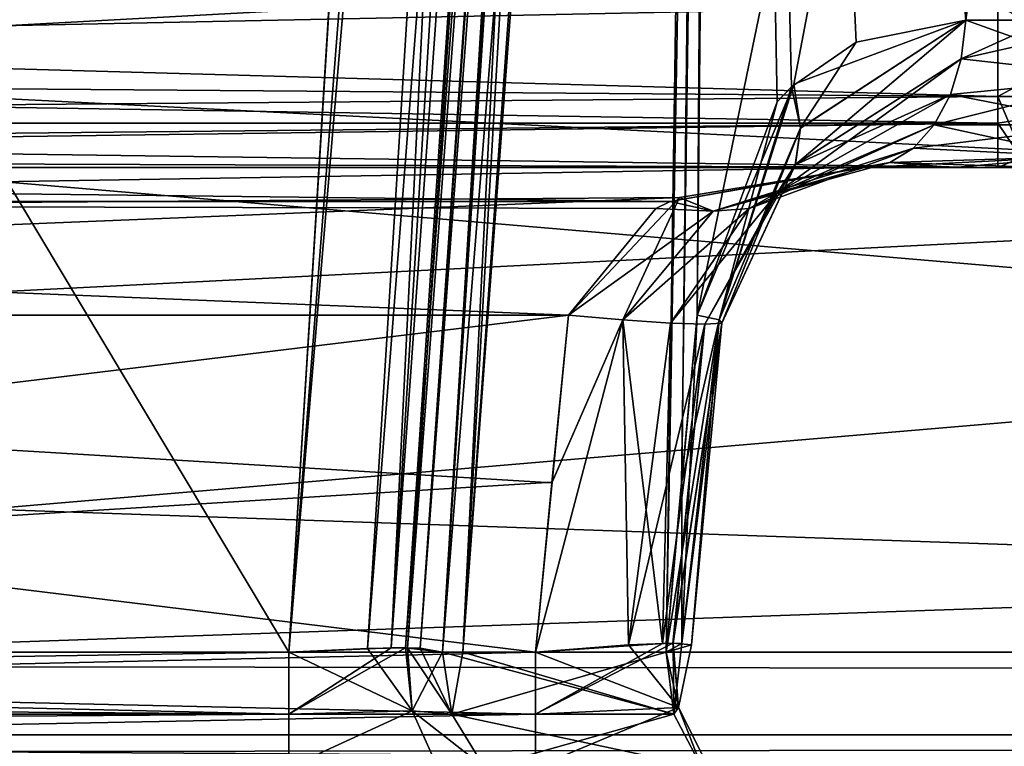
# Model space of a CAD drawing. Header units: inches. Extents: x -11.1 to 11.1, y -2.2 to 7.8.
# Tile 355 of 656: x -6.366 to -6.176, y -1.592 to -1.451. Entities that reach past the tile are written whole.
import ezdxf

# ---------------------------------------------------------------- set-up
doc = ezdxf.new("R2010")
doc.units = ezdxf.units.IN
doc.header["$LTSCALE"] = 93.866667
doc.header["$MEASUREMENT"] = 0
for name, color, linetype in [('10206', 7, 'CONTINUOUS'), ('10238', 7, 'CONTINUOUS'), ('10262', 7, 'CONTINUOUS'), ('10290', 7, 'CONTINUOUS'), ('2392', 7, 'CONTINUOUS'), ('2394', 7, 'CONTINUOUS'), ('2714', 7, 'CONTINUOUS'), ('2716', 7, 'CONTINUOUS'), ('2733', 7, 'CONTINUOUS'), ('2735', 7, 'CONTINUOUS'), ('2743', 7, 'CONTINUOUS'), ('2747', 7, 'CONTINUOUS'), ('2994', 7, 'CONTINUOUS'), ('3039', 7, 'CONTINUOUS'), ('3788', 7, 'CONTINUOUS'), ('3809', 7, 'CONTINUOUS'), ('3866', 7, 'CONTINUOUS'), ('3897', 7, 'CONTINUOUS'), ('3992', 7, 'CONTINUOUS'), ('4155', 7, 'CONTINUOUS'), ('5702', 7, 'CONTINUOUS'), ('6590', 7, 'CONTINUOUS'), ('6927', 7, 'CONTINUOUS'), ('8485', 7, 'CONTINUOUS'), ('8489', 7, 'CONTINUOUS'), ('8492', 7, 'CONTINUOUS'), ('8495', 7, 'CONTINUOUS'), ('8511', 7, 'CONTINUOUS'), ('8512', 7, 'CONTINUOUS'), ('8528', 7, 'CONTINUOUS'), ('8529', 7, 'CONTINUOUS'), ('9471', 7, 'CONTINUOUS'), ('9474', 7, 'CONTINUOUS'), ('9628', 7, 'CONTINUOUS'), ('9629', 7, 'CONTINUOUS'), ('9643', 7, 'CONTINUOUS'), ('9758', 7, 'CONTINUOUS'), ('9759', 7, 'CONTINUOUS'), ('9914', 7, 'CONTINUOUS')]:
    doc.layers.add(name, color=color, linetype=linetype)

msp = doc.modelspace()

# ---------------------------------------------------------------- linework, layer by layer
at = {"layer": '10206', "linetype": 'Continuous'}
for points in [[(-6.8031, -1.48, -4.11649), (-6.20346, -1.48, -4.11649), (-6.24091, -1.48654, -4.13519), (-6.8031, -1.48, -4.11649)], [(-6.80208, -1.48651, -4.13514), (-6.8031, -1.48, -4.11649), (-6.24091, -1.48654, -4.13519), (-6.80208, -1.48651, -4.13514)], [(-6.26056, -1.50843, -4.14645), (-6.79863, -1.50843, -4.14645), (-6.80208, -1.48651, -4.13514), (-6.26056, -1.50843, -4.14645)], [(-6.26056, -1.50843, -4.14645), (-6.80208, -1.48651, -4.13514), (-6.24366, -1.48789, -4.13677), (-6.26056, -1.50843, -4.14645)], [(-6.24366, -1.48789, -4.13677), (-6.80208, -1.48651, -4.13514), (-6.24091, -1.48654, -4.13519), (-6.24366, -1.48789, -4.13677)]]:
    msp.add_3dface(points, dxfattribs=at)
at = {"layer": '10238', "linetype": 'Continuous'}
for points in [[(-6.18475, -1.45902, -4.13814), (-6.18387, -1.45157, -4.13916), (-6.21677, -1.47942, -4.16103), (-6.18475, -1.45902, -4.13814)], [(-6.21677, -1.47942, -4.16103), (-6.18387, -1.45157, -4.13916), (-6.21577, -1.47234, -4.16741), (-6.21677, -1.47942, -4.16103)], [(-6.18387, -1.45157, -4.13916), (-6.20501, -1.45579, -4.15912), (-6.21577, -1.47234, -4.16741), (-6.18387, -1.45157, -4.13916)], [(-6.20501, -1.45579, -4.15912), (-6.21752, -1.4644, -4.17262), (-6.21577, -1.47234, -4.16741), (-6.20501, -1.45579, -4.15912)], [(-6.18683, -1.4659, -4.13574), (-6.18475, -1.45902, -4.13814), (-6.22019, -1.48478, -4.15386), (-6.18683, -1.4659, -4.13574)], [(-6.22019, -1.48478, -4.15386), (-6.18475, -1.45902, -4.13814), (-6.21677, -1.47942, -4.16103), (-6.22019, -1.48478, -4.15386)], [(-6.21752, -1.4644, -4.17262), (-6.22027, -1.46735, -4.17576), (-6.23148, -1.50936, -4.18333), (-6.21752, -1.4644, -4.17262)], [(-6.21752, -1.4644, -4.17262), (-6.23148, -1.50936, -4.18333), (-6.21577, -1.47234, -4.16741), (-6.21752, -1.4644, -4.17262)], [(-6.18996, -1.47176, -4.13212), (-6.18683, -1.4659, -4.13574), (-6.22019, -1.48478, -4.15386), (-6.18996, -1.47176, -4.13212)], [(-6.22027, -1.46735, -4.17576), (-6.23572, -1.50843, -4.19315), (-6.23148, -1.50936, -4.18333), (-6.22027, -1.46735, -4.17576)], [(-6.19395, -1.47624, -4.1275), (-6.18996, -1.47176, -4.13212), (-6.22566, -1.48789, -4.14664), (-6.19395, -1.47624, -4.1275)], [(-6.22566, -1.48789, -4.14664), (-6.18996, -1.47176, -4.13212), (-6.22019, -1.48478, -4.15386), (-6.22566, -1.48789, -4.14664)], [(-6.23148, -1.50936, -4.18333), (-6.23096, -1.50997, -4.17263), (-6.21577, -1.47234, -4.16741), (-6.23148, -1.50936, -4.18333)], [(-6.23096, -1.50997, -4.17263), (-6.21677, -1.47942, -4.16103), (-6.21577, -1.47234, -4.16741), (-6.23096, -1.50997, -4.17263)], [(-6.19855, -1.47904, -4.12217), (-6.19395, -1.47624, -4.1275), (-6.23263, -1.48841, -4.1401), (-6.19855, -1.47904, -4.12217)], [(-6.23263, -1.48841, -4.1401), (-6.19395, -1.47624, -4.1275), (-6.22566, -1.48789, -4.14664), (-6.23263, -1.48841, -4.1401)], [(-6.24091, -1.48654, -4.13519), (-6.20346, -1.48, -4.11649), (-6.19855, -1.47904, -4.12217), (-6.24091, -1.48654, -4.13519)], [(-6.24091, -1.48654, -4.13519), (-6.19855, -1.47904, -4.12217), (-6.23263, -1.48841, -4.1401), (-6.24091, -1.48654, -4.13519)], [(-6.23096, -1.50997, -4.17263), (-6.23424, -1.51019, -4.1624), (-6.21677, -1.47942, -4.16103), (-6.23096, -1.50997, -4.17263)], [(-6.23424, -1.51019, -4.1624), (-6.22019, -1.48478, -4.15386), (-6.21677, -1.47942, -4.16103), (-6.23424, -1.51019, -4.1624)], [(-6.23424, -1.51019, -4.1624), (-6.24088, -1.50997, -4.15398), (-6.22019, -1.48478, -4.15386), (-6.23424, -1.51019, -4.1624)], [(-6.24088, -1.50997, -4.15398), (-6.22566, -1.48789, -4.14664), (-6.22019, -1.48478, -4.15386), (-6.24088, -1.50997, -4.15398)], [(-6.24366, -1.48789, -4.13677), (-6.24091, -1.48654, -4.13519), (-6.23263, -1.48841, -4.1401), (-6.24366, -1.48789, -4.13677)], [(-6.26056, -1.50843, -4.14645), (-6.24366, -1.48789, -4.13677), (-6.23263, -1.48841, -4.1401), (-6.26056, -1.50843, -4.14645)], [(-6.25005, -1.50936, -4.14842), (-6.26056, -1.50843, -4.14645), (-6.23263, -1.48841, -4.1401), (-6.25005, -1.50936, -4.14842)], [(-6.24088, -1.50997, -4.15398), (-6.25005, -1.50936, -4.14842), (-6.22566, -1.48789, -4.14664), (-6.24088, -1.50997, -4.15398)], [(-6.25005, -1.50936, -4.14842), (-6.23263, -1.48841, -4.1401), (-6.22566, -1.48789, -4.14664), (-6.25005, -1.50936, -4.14842)]]:
    msp.add_3dface(points, dxfattribs=at)
at = {"layer": '10262', "linetype": 'Continuous'}
for points in [[(-6.21704, -1.46393, 4.17209), (-6.18387, -1.45157, 4.13916), (-6.21577, -1.47237, 4.16738), (-6.21704, -1.46393, 4.17209)], [(-6.18387, -1.45157, 4.13916), (-6.18475, -1.45902, 4.13814), (-6.21678, -1.47944, 4.161), (-6.18387, -1.45157, 4.13916)], [(-6.18387, -1.45157, 4.13916), (-6.21678, -1.47944, 4.161), (-6.21577, -1.47237, 4.16738), (-6.18387, -1.45157, 4.13916)], [(-6.18475, -1.45902, 4.13814), (-6.18683, -1.4659, 4.13574), (-6.21678, -1.47944, 4.161), (-6.18475, -1.45902, 4.13814)], [(-6.23572, -1.50843, 4.19315), (-6.21704, -1.46393, 4.17209), (-6.23148, -1.50936, 4.18333), (-6.23572, -1.50843, 4.19315)], [(-6.23148, -1.50936, 4.18333), (-6.21704, -1.46393, 4.17209), (-6.21577, -1.47237, 4.16738), (-6.23148, -1.50936, 4.18333)], [(-6.18683, -1.4659, 4.13574), (-6.18996, -1.47176, 4.13212), (-6.22019, -1.48479, 4.15384), (-6.18683, -1.4659, 4.13574)], [(-6.18683, -1.4659, 4.13574), (-6.22019, -1.48479, 4.15384), (-6.21678, -1.47944, 4.161), (-6.18683, -1.4659, 4.13574)], [(-6.18996, -1.47176, 4.13212), (-6.19395, -1.47624, 4.1275), (-6.22566, -1.48788, 4.14662), (-6.18996, -1.47176, 4.13212)], [(-6.18996, -1.47176, 4.13212), (-6.22566, -1.48788, 4.14662), (-6.22019, -1.48479, 4.15384), (-6.18996, -1.47176, 4.13212)], [(-6.23096, -1.50997, 4.17263), (-6.23148, -1.50936, 4.18333), (-6.21577, -1.47237, 4.16738), (-6.23096, -1.50997, 4.17263)], [(-6.21678, -1.47944, 4.161), (-6.23096, -1.50997, 4.17263), (-6.21577, -1.47237, 4.16738), (-6.21678, -1.47944, 4.161)], [(-6.19395, -1.47624, 4.1275), (-6.19855, -1.47904, 4.12217), (-6.23263, -1.48841, 4.14009), (-6.19395, -1.47624, 4.1275)], [(-6.19395, -1.47624, 4.1275), (-6.23263, -1.48841, 4.14009), (-6.22566, -1.48788, 4.14662), (-6.19395, -1.47624, 4.1275)], [(-6.23424, -1.51019, 4.1624), (-6.23096, -1.50997, 4.17263), (-6.21678, -1.47944, 4.161), (-6.23424, -1.51019, 4.1624)], [(-6.22019, -1.48479, 4.15384), (-6.23424, -1.51019, 4.1624), (-6.21678, -1.47944, 4.161), (-6.22019, -1.48479, 4.15384)], [(-6.19855, -1.47904, 4.12217), (-6.20346, -1.48, 4.11649), (-6.23263, -1.48841, 4.14009), (-6.19855, -1.47904, 4.12217)], [(-6.20346, -1.48, 4.11649), (-6.2391, -1.48575, 4.13416), (-6.23263, -1.48841, 4.14009), (-6.20346, -1.48, 4.11649)], [(-6.24088, -1.50997, 4.15398), (-6.23424, -1.51019, 4.1624), (-6.22019, -1.48479, 4.15384), (-6.24088, -1.50997, 4.15398)], [(-6.22566, -1.48788, 4.14662), (-6.24088, -1.50997, 4.15398), (-6.22019, -1.48479, 4.15384), (-6.22566, -1.48788, 4.14662)], [(-6.2391, -1.48575, 4.13416), (-6.26056, -1.50843, 4.14645), (-6.25005, -1.50936, 4.14842), (-6.2391, -1.48575, 4.13416)], [(-6.2391, -1.48575, 4.13416), (-6.25005, -1.50936, 4.14842), (-6.23263, -1.48841, 4.14009), (-6.2391, -1.48575, 4.13416)], [(-6.25005, -1.50936, 4.14842), (-6.24088, -1.50997, 4.15398), (-6.22566, -1.48788, 4.14662), (-6.25005, -1.50936, 4.14842)], [(-6.23263, -1.48841, 4.14009), (-6.25005, -1.50936, 4.14842), (-6.22566, -1.48788, 4.14662), (-6.23263, -1.48841, 4.14009)]]:
    msp.add_3dface(points, dxfattribs=at)
at = {"layer": '10290', "linetype": 'Continuous'}
for points in [[(-6.24039, -1.57173, 4.16534), (-6.24238, -1.57176, 4.16219), (-6.26689, -1.58538, 4.14804), (-6.24039, -1.57173, 4.16534)], [(-6.24039, -1.57173, 4.16534), (-6.26689, -1.58538, 4.14804), (-6.23929, -1.58413, 4.16476), (-6.24039, -1.57173, 4.16534)], [(-6.24238, -1.57176, 4.16219), (-6.26689, -1.57343, 4.14986), (-6.26689, -1.58538, 4.14804), (-6.24238, -1.57176, 4.16219)], [(-6.24171, -1.57343, 4.19606), (-6.23681, -1.57204, 4.17799), (-6.23929, -1.58413, 4.16476), (-6.24171, -1.57343, 4.19606)], [(-6.23681, -1.57204, 4.17799), (-6.24039, -1.57173, 4.16534), (-6.23929, -1.58413, 4.16476), (-6.23681, -1.57204, 4.17799)], [(-6.24019, -1.58538, 4.19704), (-6.24171, -1.57343, 4.19606), (-6.23929, -1.58413, 4.16476), (-6.24019, -1.58538, 4.19704)], [(-6.26689, -1.58538, 4.14804), (-6.26689, -1.59565, 4.14166), (-6.23929, -1.58413, 4.16476), (-6.26689, -1.58538, 4.14804)], [(-6.26689, -1.59565, 4.14166), (-6.23387, -1.59495, 4.1618), (-6.23929, -1.58413, 4.16476), (-6.26689, -1.59565, 4.14166)], [(-6.23482, -1.59565, 4.2005), (-6.24019, -1.58538, 4.19704), (-6.23929, -1.58413, 4.16476), (-6.23482, -1.59565, 4.2005)], [(-6.23387, -1.59495, 4.1618), (-6.23482, -1.59565, 4.2005), (-6.23929, -1.58413, 4.16476), (-6.23387, -1.59495, 4.1618)]]:
    msp.add_3dface(points, dxfattribs=at)
at = {"layer": '2392', "linetype": 'Continuous'}
for points in [[(-6.8031, -1.48, -3.86955), (-6.17772, -1.48, -3.86955), (-6.8031, -1.48, -4.11649), (-6.8031, -1.48, -3.86955)], [(-6.8031, -1.48, -4.11649), (-6.17772, -1.48, -3.86955), (-6.20346, -1.48, -4.11649), (-6.8031, -1.48, -4.11649)], [(-6.20346, -1.48, 4.11649), (-6.18616, -1.48, 4.10259), (-6.8031, -1.48, 3.86955), (-6.20346, -1.48, 4.11649)], [(-6.8031, -1.48, 3.86955), (-6.18616, -1.48, 4.10259), (-6.17772, -1.48, 3.86955), (-6.8031, -1.48, 3.86955)], [(-6.8031, -1.48, 4.11649), (-6.20346, -1.48, 4.11649), (-6.8031, -1.48, 3.86955), (-6.8031, -1.48, 4.11649)], [(-6.20346, -1.48, -4.11649), (-6.17772, -1.48, -3.86955), (-6.18616, -1.48, -4.10259), (-6.20346, -1.48, -4.11649)], [(-6.16791, -1.48, -3.88012), (-6.16791, -1.48, -4.08996), (-6.18616, -1.48, -4.10259), (-6.16791, -1.48, -3.88012)], [(-6.16907, -1.48, -3.87509), (-6.16791, -1.48, -3.88012), (-6.18616, -1.48, -4.10259), (-6.16907, -1.48, -3.87509)], [(-6.17155, -1.48, -3.87188), (-6.16907, -1.48, -3.87509), (-6.18616, -1.48, -4.10259), (-6.17155, -1.48, -3.87188)], [(-6.17772, -1.48, -3.86955), (-6.17155, -1.48, -3.87188), (-6.18616, -1.48, -4.10259), (-6.17772, -1.48, -3.86955)], [(-6.18616, -1.48, 4.10259), (-6.16791, -1.48, 4.08996), (-6.17772, -1.48, 3.86955), (-6.18616, -1.48, 4.10259)], [(-6.17772, -1.48, 3.86955), (-6.16791, -1.48, 4.08996), (-6.17194, -1.48, 3.87155), (-6.17772, -1.48, 3.86955)]]:
    msp.add_3dface(points, dxfattribs=at)
at = {"layer": '2394', "linetype": 'Continuous'}
for points in [[(-5.1679, -1.44332, 3.68619), (-5.14253, -1.52907, 3.72083), (-6.88447, -1.58937, 3.74519), (-5.1679, -1.44332, 3.68619)], [(-6.85724, -1.52846, 3.72058), (-5.1679, -1.44332, 3.68619), (-6.88447, -1.58937, 3.74519), (-6.85724, -1.52846, 3.72058)], [(-6.8321, -1.44332, 3.68619), (-5.1679, -1.44332, 3.68619), (-6.85724, -1.52846, 3.72058), (-6.8321, -1.44332, 3.68619)], [(-5.14253, -1.52907, 3.72083), (-5.11553, -1.58937, 3.74519), (-6.88447, -1.58937, 3.74519), (-5.14253, -1.52907, 3.72083)]]:
    msp.add_3dface(points, dxfattribs=at)
at = {"layer": '2714', "linetype": 'Continuous'}
for points in [[(-3.93735, -0.62121, -4.57785), (-3.89693, -0.63817, -4.57874), (-8.57837, -1.57343, -4.62775), (-3.93735, -0.62121, -4.57785)], [(-4.10307, -0.63817, -4.57874), (-3.93735, -0.62121, -4.57785), (-8.57837, -1.57343, -4.62775), (-4.10307, -0.63817, -4.57874)], [(-1.93717, -0.62139, -4.57786), (-1.89693, -0.63817, -4.57874), (-8.57837, -1.57343, -4.62775), (-1.93717, -0.62139, -4.57786)], [(-2.10307, -0.63817, -4.57874), (-1.93717, -0.62139, -4.57786), (-8.57837, -1.57343, -4.62775), (-2.10307, -0.63817, -4.57874)], [(-2.91767, -0.62139, -4.57786), (-2.87743, -0.63817, -4.57874), (-8.57837, -1.57343, -4.62775), (-2.91767, -0.62139, -4.57786)], [(-3.12257, -0.63817, -4.57874), (-2.91767, -0.62139, -4.57786), (-8.57837, -1.57343, -4.62775), (-3.12257, -0.63817, -4.57874)], [(-4.91767, -0.62139, -4.57786), (-4.87743, -0.63817, -4.57874), (-8.57837, -1.57343, -4.62775), (-4.91767, -0.62139, -4.57786)], [(-5.12257, -0.63817, -4.57874), (-4.91767, -0.62139, -4.57786), (-8.57837, -1.57343, -4.62775), (-5.12257, -0.63817, -4.57874)], [(-5.93717, -0.62139, -4.57786), (-5.89693, -0.63817, -4.57874), (-8.57837, -1.57343, -4.62775), (-5.93717, -0.62139, -4.57786)], [(-6.10307, -0.63817, -4.57874), (-5.93717, -0.62139, -4.57786), (-8.57837, -1.57343, -4.62775), (-6.10307, -0.63817, -4.57874)], [(5.12257, -0.63817, -4.57874), (5.89693, -0.63817, -4.57874), (-8.57837, -1.57343, -4.62775), (5.12257, -0.63817, -4.57874)], [(-8.57837, -1.57343, -4.62775), (5.89693, -0.63817, -4.57874), (6.10307, -0.63817, -4.57874), (-8.57837, -1.57343, -4.62775)], [(4.87743, -0.63817, -4.57874), (5.12257, -0.63817, -4.57874), (-8.57837, -1.57343, -4.62775), (4.87743, -0.63817, -4.57874)], [(4.10307, -0.63817, -4.57874), (4.87743, -0.63817, -4.57874), (-8.57837, -1.57343, -4.62775), (4.10307, -0.63817, -4.57874)], [(3.89693, -0.63817, -4.57874), (4.10307, -0.63817, -4.57874), (-8.57837, -1.57343, -4.62775), (3.89693, -0.63817, -4.57874)], [(3.12257, -0.63817, -4.57874), (3.89693, -0.63817, -4.57874), (-8.57837, -1.57343, -4.62775), (3.12257, -0.63817, -4.57874)], [(2.87743, -0.63817, -4.57874), (3.12257, -0.63817, -4.57874), (-8.57837, -1.57343, -4.62775), (2.87743, -0.63817, -4.57874)], [(2.10307, -0.63817, -4.57874), (2.87743, -0.63817, -4.57874), (-8.57837, -1.57343, -4.62775), (2.10307, -0.63817, -4.57874)], [(1.89693, -0.63817, -4.57874), (2.10307, -0.63817, -4.57874), (-8.57837, -1.57343, -4.62775), (1.89693, -0.63817, -4.57874)], [(-1.89693, -0.63817, -4.57874), (1.89693, -0.63817, -4.57874), (-8.57837, -1.57343, -4.62775), (-1.89693, -0.63817, -4.57874)], [(-2.87743, -0.63817, -4.57874), (-2.10307, -0.63817, -4.57874), (-8.57837, -1.57343, -4.62775), (-2.87743, -0.63817, -4.57874)], [(-3.89693, -0.63817, -4.57874), (-3.12257, -0.63817, -4.57874), (-8.57837, -1.57343, -4.62775), (-3.89693, -0.63817, -4.57874)], [(-4.87743, -0.63817, -4.57874), (-4.10307, -0.63817, -4.57874), (-8.57837, -1.57343, -4.62775), (-4.87743, -0.63817, -4.57874)], [(-5.89693, -0.63817, -4.57874), (-5.12257, -0.63817, -4.57874), (-8.57837, -1.57343, -4.62775), (-5.89693, -0.63817, -4.57874)], [(-6.87743, -0.63817, -4.57874), (-6.10307, -0.63817, -4.57874), (-8.57837, -1.57343, -4.62775), (-6.87743, -0.63817, -4.57874)], [(8.57837, -1.57343, -4.62775), (-8.57837, -1.57343, -4.62775), (8.52935, -0.63817, -4.57874), (8.57837, -1.57343, -4.62775)], [(8.52935, -0.63817, -4.57874), (-8.57837, -1.57343, -4.62775), (7.12257, -0.63817, -4.57874), (8.52935, -0.63817, -4.57874)], [(7.12257, -0.63817, -4.57874), (-8.57837, -1.57343, -4.62775), (6.87743, -0.63817, -4.57874), (7.12257, -0.63817, -4.57874)], [(6.87743, -0.63817, -4.57874), (-8.57837, -1.57343, -4.62775), (6.10307, -0.63817, -4.57874), (6.87743, -0.63817, -4.57874)]]:
    msp.add_3dface(points, dxfattribs=at)
at = {"layer": '2716', "linetype": 'Continuous'}
for points in [[(-8.57837, -1.57343, 4.62775), (8.57837, -1.57343, 4.62775), (-8.52935, -0.63817, 4.57874), (-8.57837, -1.57343, 4.62775)], [(-8.52935, -0.63817, 4.57874), (8.57837, -1.57343, 4.62775), (-7.12257, -0.63817, 4.57874), (-8.52935, -0.63817, 4.57874)], [(-7.12257, -0.63817, 4.57874), (8.57837, -1.57343, 4.62775), (-6.87743, -0.63817, 4.57874), (-7.12257, -0.63817, 4.57874)], [(-6.87743, -0.63817, 4.57874), (8.57837, -1.57343, 4.62775), (-6.10307, -0.63817, 4.57874), (-6.87743, -0.63817, 4.57874)]]:
    msp.add_3dface(points, dxfattribs=at)
at = {"layer": '2733', "linetype": 'Continuous'}
for points in [[(-6.8742, -0.63817, 4.47526), (-6.1063, -0.63817, 4.47526), (-6.82519, -1.57343, 4.42625), (-6.8742, -0.63817, 4.47526)], [(-6.1063, -0.63817, 4.47526), (-6.25443, -0.8479, 4.46427), (-6.82519, -1.57343, 4.42625), (-6.1063, -0.63817, 4.47526)], [(-6.25443, -0.8479, 4.46427), (-6.26971, -0.88343, 4.46241), (-6.82519, -1.57343, 4.42625), (-6.25443, -0.8479, 4.46427)], [(-6.26971, -0.88343, 4.46241), (-6.29447, -1.25168, 4.44311), (-6.82519, -1.57343, 4.42625), (-6.26971, -0.88343, 4.46241)], [(-6.29447, -1.25168, 4.44311), (-6.31451, -1.57343, 4.42625), (-6.82519, -1.57343, 4.42625), (-6.29447, -1.25168, 4.44311)]]:
    msp.add_3dface(points, dxfattribs=at)
at = {"layer": '2735', "linetype": 'Continuous'}
for points in [[(-6.8742, -0.63817, -4.47526), (-6.82519, -1.57343, -4.42625), (-6.31451, -1.57343, -4.42625), (-6.8742, -0.63817, -4.47526)], [(-6.29253, -1.22167, -4.44468), (-6.8742, -0.63817, -4.47526), (-6.31451, -1.57343, -4.42625), (-6.29253, -1.22167, -4.44468)]]:
    msp.add_3dface(points, dxfattribs=at)
at = {"layer": '2743', "linetype": 'Continuous'}
for points in [[(-6.241, -0.88343, -4.42389), (-6.26324, -1.22167, -4.40843), (-6.28093, -1.57343, -4.2902), (-6.241, -0.88343, -4.42389)], [(-6.23138, -0.88343, -4.25345), (-6.241, -0.88343, -4.42389), (-6.28093, -1.57343, -4.2902), (-6.23138, -0.88343, -4.25345)], [(-6.24171, -1.57343, -4.19606), (-6.23138, -0.88343, -4.25345), (-6.28093, -1.57343, -4.2902), (-6.24171, -1.57343, -4.19606)], [(-6.2387, -1.54065, -4.19459), (-6.23138, -0.88343, -4.25345), (-6.24171, -1.57343, -4.19606), (-6.2387, -1.54065, -4.19459)], [(-6.23572, -1.50843, -4.19315), (-6.23138, -0.88343, -4.25345), (-6.2387, -1.54065, -4.19459), (-6.23572, -1.50843, -4.19315)], [(-6.22027, -1.46735, -4.17576), (-6.23138, -0.88343, -4.25345), (-6.23572, -1.50843, -4.19315), (-6.22027, -1.46735, -4.17576)], [(-6.13797, -1.44455, -4.10732), (-6.23138, -0.88343, -4.25345), (-6.15174, -1.45157, -4.11518), (-6.13797, -1.44455, -4.10732)], [(-6.15174, -1.45157, -4.11518), (-6.23138, -0.88343, -4.25345), (-6.16824, -1.45157, -4.1266), (-6.15174, -1.45157, -4.11518)], [(-6.16824, -1.45157, -4.1266), (-6.23138, -0.88343, -4.25345), (-6.18387, -1.45157, -4.13916), (-6.16824, -1.45157, -4.1266)], [(-6.18387, -1.45157, -4.13916), (-6.23138, -0.88343, -4.25345), (-6.20501, -1.45579, -4.15912), (-6.18387, -1.45157, -4.13916)], [(-6.20501, -1.45579, -4.15912), (-6.23138, -0.88343, -4.25345), (-6.21752, -1.4644, -4.17262), (-6.20501, -1.45579, -4.15912)], [(-6.21752, -1.4644, -4.17262), (-6.23138, -0.88343, -4.25345), (-6.22027, -1.46735, -4.17576), (-6.21752, -1.4644, -4.17262)], [(-6.26324, -1.22167, -4.40843), (-6.28484, -1.57343, -4.39211), (-6.28093, -1.57343, -4.2902), (-6.26324, -1.22167, -4.40843)]]:
    msp.add_3dface(points, dxfattribs=at)
at = {"layer": '2747', "linetype": 'Continuous'}
for points in [[(-6.26513, -1.25168, 4.40705), (-6.22949, -0.88343, 4.24913), (-6.28484, -1.57343, 4.39211), (-6.26513, -1.25168, 4.40705)], [(-6.28484, -1.57343, 4.39211), (-6.22949, -0.88343, 4.24913), (-6.28093, -1.57343, 4.2902), (-6.28484, -1.57343, 4.39211)], [(-6.22949, -0.88343, 4.24913), (-6.24171, -1.57343, 4.19606), (-6.28093, -1.57343, 4.2902), (-6.22949, -0.88343, 4.24913)], [(-6.23871, -1.54076, 4.19459), (-6.24171, -1.57343, 4.19606), (-6.22949, -0.88343, 4.24913), (-6.23871, -1.54076, 4.19459)], [(-6.23572, -1.50843, 4.19315), (-6.23871, -1.54076, 4.19459), (-6.22949, -0.88343, 4.24913), (-6.23572, -1.50843, 4.19315)], [(-6.21704, -1.46393, 4.17209), (-6.23572, -1.50843, 4.19315), (-6.10647, -0.88343, 4.12416), (-6.21704, -1.46393, 4.17209)], [(-6.10647, -0.88343, 4.12416), (-6.23572, -1.50843, 4.19315), (-6.22949, -0.88343, 4.24913), (-6.10647, -0.88343, 4.12416)], [(-6.18387, -1.45157, 4.13916), (-6.21704, -1.46393, 4.17209), (-6.10647, -0.88343, 4.12416), (-6.18387, -1.45157, 4.13916)], [(-6.16824, -1.45157, 4.1266), (-6.18387, -1.45157, 4.13916), (-6.10647, -0.88343, 4.12416), (-6.16824, -1.45157, 4.1266)]]:
    msp.add_3dface(points, dxfattribs=at)
at = {"layer": '2994', "linetype": 'Continuous'}
for points in [[(-6.8321, -1.44332, -3.68619), (-6.85747, -1.52907, -3.72083), (-5.11553, -1.58937, -3.74519), (-6.8321, -1.44332, -3.68619)], [(-5.1679, -1.44332, -3.68619), (-6.8321, -1.44332, -3.68619), (-5.14276, -1.52846, -3.72058), (-5.1679, -1.44332, -3.68619)], [(-5.14276, -1.52846, -3.72058), (-6.8321, -1.44332, -3.68619), (-5.11553, -1.58937, -3.74519), (-5.14276, -1.52846, -3.72058)], [(-6.85747, -1.52907, -3.72083), (-6.88447, -1.58937, -3.74519), (-5.11553, -1.58937, -3.74519), (-6.85747, -1.52907, -3.72083)]]:
    msp.add_3dface(points, dxfattribs=at)
at = {"layer": '3039', "linetype": 'Continuous'}
for points in [[(-6.79863, -1.50843, 4.14645), (-6.79523, -1.57343, 4.14986), (-6.26689, -1.57343, 4.14986), (-6.79863, -1.50843, 4.14645)], [(-6.26056, -1.50843, 4.14645), (-6.79863, -1.50843, 4.14645), (-6.26373, -1.54076, 4.14814), (-6.26056, -1.50843, 4.14645)], [(-6.26373, -1.54076, 4.14814), (-6.79863, -1.50843, 4.14645), (-6.26689, -1.57343, 4.14986), (-6.26373, -1.54076, 4.14814)]]:
    msp.add_3dface(points, dxfattribs=at)
at = {"layer": '3788', "linetype": 'Continuous'}
for points in [[(-6.17772, -1.44873, 3.82319), (-6.80278, -1.44873, 3.82319), (-6.80282, -1.46146, 3.83069), (-6.17772, -1.44873, 3.82319)], [(-6.17772, -1.44873, 3.82319), (-6.80282, -1.46146, 3.83069), (-6.17772, -1.46627, 3.83513), (-6.17772, -1.44873, 3.82319)], [(-6.80282, -1.46146, 3.83069), (-6.80294, -1.47145, 3.84159), (-6.17772, -1.46627, 3.83513), (-6.80282, -1.46146, 3.83069)], [(-6.17772, -1.46627, 3.83513), (-6.80294, -1.47145, 3.84159), (-6.17772, -1.47145, 3.84159), (-6.17772, -1.46627, 3.83513)], [(-6.8031, -1.48, 3.86955), (-6.17772, -1.48, 3.86955), (-6.17772, -1.47145, 3.84159), (-6.8031, -1.48, 3.86955)], [(-6.80306, -1.47782, 3.85493), (-6.8031, -1.48, 3.86955), (-6.17772, -1.47145, 3.84159), (-6.80306, -1.47782, 3.85493)], [(-6.80294, -1.47145, 3.84159), (-6.80306, -1.47782, 3.85493), (-6.17772, -1.47145, 3.84159), (-6.80294, -1.47145, 3.84159)]]:
    msp.add_3dface(points, dxfattribs=at)
at = {"layer": '3809', "linetype": 'Continuous'}
for points in [[(-6.20346, -1.48, 4.11649), (-6.8031, -1.48, 4.11649), (-6.80155, -1.48989, 4.13875), (-6.20346, -1.48, 4.11649)], [(-6.2391, -1.48575, 4.13416), (-6.20346, -1.48, 4.11649), (-6.80155, -1.48989, 4.13875), (-6.2391, -1.48575, 4.13416)], [(-6.79863, -1.50843, 4.14645), (-6.2391, -1.48575, 4.13416), (-6.80155, -1.48989, 4.13875), (-6.79863, -1.50843, 4.14645)], [(-6.79863, -1.50843, 4.14645), (-6.26056, -1.50843, 4.14645), (-6.2391, -1.48575, 4.13416), (-6.79863, -1.50843, 4.14645)]]:
    msp.add_3dface(points, dxfattribs=at)
at = {"layer": '3866', "linetype": 'Continuous'}
for points in [[(-6.31451, -1.57343, 4.42625), (-6.29447, -1.25168, 4.44311), (-6.25631, -0.8842, 4.45919), (-6.31451, -1.57343, 4.42625)], [(-6.31451, -1.57343, 4.42625), (-6.25631, -0.8842, 4.45919), (-6.29931, -1.57274, 4.42217), (-6.31451, -1.57343, 4.42625)], [(-6.25631, -0.8842, 4.45919), (-6.24574, -0.88448, 4.45031), (-6.29931, -1.57274, 4.42217), (-6.25631, -0.8842, 4.45919)], [(-6.29931, -1.57274, 4.42217), (-6.24574, -0.88448, 4.45031), (-6.2916, -1.57261, 4.41571), (-6.29931, -1.57274, 4.42217)], [(-6.24574, -0.88448, 4.45031), (-6.24025, -0.8842, 4.43765), (-6.2916, -1.57261, 4.41571), (-6.24574, -0.88448, 4.45031)], [(-6.2916, -1.57261, 4.41571), (-6.24025, -0.8842, 4.43765), (-6.28916, -1.57264, 4.4124), (-6.2916, -1.57261, 4.41571)], [(-6.241, -0.88343, 4.42389), (-6.26513, -1.25168, 4.40705), (-6.28916, -1.57264, 4.4124), (-6.241, -0.88343, 4.42389)], [(-6.24025, -0.8842, 4.43765), (-6.241, -0.88343, 4.42389), (-6.28916, -1.57264, 4.4124), (-6.24025, -0.8842, 4.43765)], [(-6.26513, -1.25168, 4.40705), (-6.28484, -1.57343, 4.39211), (-6.28916, -1.57264, 4.4124), (-6.26513, -1.25168, 4.40705)]]:
    msp.add_3dface(points, dxfattribs=at)
at = {"layer": '3897', "linetype": 'Continuous'}
for points in [[(-6.29253, -1.22167, -4.44468), (-6.31451, -1.57343, -4.42625), (-6.26059, -0.88399, -4.46095), (-6.29253, -1.22167, -4.44468)], [(-6.26059, -0.88399, -4.46095), (-6.31451, -1.57343, -4.42625), (-6.29476, -1.57263, -4.41892), (-6.26059, -0.88399, -4.46095)], [(-6.25234, -0.88436, -4.45679), (-6.26059, -0.88399, -4.46095), (-6.29476, -1.57263, -4.41892), (-6.25234, -0.88436, -4.45679)], [(-6.24574, -0.88448, -4.45031), (-6.25234, -0.88436, -4.45679), (-6.29476, -1.57263, -4.41892), (-6.24574, -0.88448, -4.45031)], [(-6.29201, -1.57261, -4.41619), (-6.24574, -0.88448, -4.45031), (-6.29476, -1.57263, -4.41892), (-6.29201, -1.57261, -4.41619)], [(-6.28484, -1.57343, -4.39211), (-6.24142, -0.88436, -4.44213), (-6.29201, -1.57261, -4.41619), (-6.28484, -1.57343, -4.39211)], [(-6.24142, -0.88436, -4.44213), (-6.24574, -0.88448, -4.45031), (-6.29201, -1.57261, -4.41619), (-6.24142, -0.88436, -4.44213)], [(-6.28484, -1.57343, -4.39211), (-6.26324, -1.22167, -4.40843), (-6.23979, -0.88399, -4.43304), (-6.28484, -1.57343, -4.39211)], [(-6.28484, -1.57343, -4.39211), (-6.23979, -0.88399, -4.43304), (-6.24142, -0.88436, -4.44213), (-6.28484, -1.57343, -4.39211)]]:
    msp.add_3dface(points, dxfattribs=at)
at = {"layer": '3992', "linetype": 'Continuous'}
for points in [[(-8.57837, -1.57343, -4.62775), (8.57837, -1.57343, -4.62775), (8.57837, -1.59565, -4.61956), (-8.57837, -1.57343, -4.62775)], [(-8.57837, -1.59565, -4.61955), (-8.57837, -1.57343, -4.62775), (8.57837, -1.59565, -4.61956), (-8.57837, -1.59565, -4.61955)]]:
    msp.add_3dface(points, dxfattribs=at)
at = {"layer": '4155', "linetype": 'Continuous'}
for points in [[(8.57837, -1.57343, 4.62775), (-8.57837, -1.57343, 4.62775), (-8.57837, -1.59541, 4.61978), (8.57837, -1.57343, 4.62775)], [(8.57837, -1.57343, 4.62775), (-8.57837, -1.59541, 4.61978), (8.57837, -1.59541, 4.61978), (8.57837, -1.57343, 4.62775)]]:
    msp.add_3dface(points, dxfattribs=at)
at = {"layer": '5702', "linetype": 'Continuous'}
for points in [[(-6.88447, -1.58937, 3.74519), (-5.11553, -1.58937, 3.74519), (-5.11553, -1.60075, 3.75443), (-6.88447, -1.58937, 3.74519)], [(-6.88447, -1.60075, 3.75443), (-6.88447, -1.58937, 3.74519), (-5.11553, -1.60075, 3.75443), (-6.88447, -1.60075, 3.75443)]]:
    msp.add_3dface(points, dxfattribs=at)
at = {"layer": '6590', "linetype": 'Continuous'}
for points in [[(-5.11553, -1.58937, -3.74519), (-6.88447, -1.58937, -3.74519), (-6.88447, -1.60075, -3.75443), (-5.11553, -1.58937, -3.74519)], [(-5.11553, -1.60075, -3.75443), (-5.11553, -1.58937, -3.74519), (-6.88447, -1.60075, -3.75443), (-5.11553, -1.60075, -3.75443)]]:
    msp.add_3dface(points, dxfattribs=at)
at = {"layer": '6927', "linetype": 'Continuous'}
for points in [[(-6.79863, -1.50843, -4.14645), (-6.26056, -1.50843, -4.14645), (-6.79523, -1.57343, -4.14986), (-6.79863, -1.50843, -4.14645)], [(-6.26056, -1.50843, -4.14645), (-6.26371, -1.54065, -4.14814), (-6.79523, -1.57343, -4.14986), (-6.26056, -1.50843, -4.14645)], [(-6.26371, -1.54065, -4.14814), (-6.26689, -1.57343, -4.14986), (-6.79523, -1.57343, -4.14986), (-6.26371, -1.54065, -4.14814)]]:
    msp.add_3dface(points, dxfattribs=at)
at = {"layer": '8485', "linetype": 'Continuous'}
for points in [[(-6.82519, -1.57343, 4.42625), (-6.31451, -1.57343, 4.42625), (-6.31451, -1.58538, 4.42806), (-6.82519, -1.57343, 4.42625)], [(-6.82519, -1.58149, 4.42692), (-6.82519, -1.57343, 4.42625), (-6.31451, -1.58538, 4.42806), (-6.82519, -1.58149, 4.42692)], [(-6.82519, -1.58908, 4.42972), (-6.82519, -1.58149, 4.42692), (-6.31451, -1.58538, 4.42806), (-6.82519, -1.58908, 4.42972)], [(-6.31451, -1.59565, 4.43444), (-6.82519, -1.58908, 4.42972), (-6.31451, -1.58538, 4.42806), (-6.31451, -1.59565, 4.43444)], [(-6.82519, -1.59565, 4.43444), (-6.82519, -1.58908, 4.42972), (-6.31451, -1.59565, 4.43444), (-6.82519, -1.59565, 4.43444)]]:
    msp.add_3dface(points, dxfattribs=at)
at = {"layer": '8489', "linetype": 'Continuous'}
for points in [[(-6.26689, -1.57343, 4.14986), (-6.79523, -1.57343, 4.14986), (-6.79523, -1.58538, 4.14804), (-6.26689, -1.57343, 4.14986)], [(-6.26689, -1.58538, 4.14804), (-6.26689, -1.57343, 4.14986), (-6.79523, -1.58538, 4.14804), (-6.26689, -1.58538, 4.14804)], [(-6.26689, -1.59565, 4.14166), (-6.26689, -1.58538, 4.14804), (-6.79523, -1.59565, 4.14166), (-6.26689, -1.59565, 4.14166)], [(-6.79523, -1.59565, 4.14166), (-6.26689, -1.58538, 4.14804), (-6.79523, -1.58538, 4.14804), (-6.79523, -1.59565, 4.14166)]]:
    msp.add_3dface(points, dxfattribs=at)
at = {"layer": '8492', "linetype": 'Continuous'}
for points in [[(-6.31451, -1.57343, -4.42625), (-6.82519, -1.57343, -4.42625), (-6.82519, -1.58149, -4.42692), (-6.31451, -1.57343, -4.42625)], [(-6.31451, -1.58538, -4.42806), (-6.31451, -1.57343, -4.42625), (-6.82519, -1.58149, -4.42692), (-6.31451, -1.58538, -4.42806)], [(-6.82519, -1.58908, -4.42972), (-6.31451, -1.58538, -4.42806), (-6.82519, -1.58149, -4.42692), (-6.82519, -1.58908, -4.42972)], [(-6.31451, -1.59565, -4.43444), (-6.31451, -1.58538, -4.42806), (-6.82519, -1.58908, -4.42972), (-6.31451, -1.59565, -4.43444)], [(-6.82519, -1.59565, -4.43444), (-6.31451, -1.59565, -4.43444), (-6.82519, -1.58908, -4.42972), (-6.82519, -1.59565, -4.43444)]]:
    msp.add_3dface(points, dxfattribs=at)
at = {"layer": '8495', "linetype": 'Continuous'}
for points in [[(-6.79523, -1.57343, -4.14986), (-6.26689, -1.57343, -4.14986), (-6.26689, -1.58538, -4.14804), (-6.79523, -1.57343, -4.14986)], [(-6.79523, -1.58538, -4.14804), (-6.79523, -1.57343, -4.14986), (-6.26689, -1.58538, -4.14804), (-6.79523, -1.58538, -4.14804)], [(-6.79523, -1.59565, -4.14166), (-6.79523, -1.58538, -4.14804), (-6.26689, -1.58538, -4.14804), (-6.79523, -1.59565, -4.14166)], [(-6.26689, -1.59565, -4.14166), (-6.79523, -1.59565, -4.14166), (-6.26689, -1.58538, -4.14804), (-6.26689, -1.59565, -4.14166)]]:
    msp.add_3dface(points, dxfattribs=at)
at = {"layer": '8511', "linetype": 'Continuous'}
for points in [[(-6.28093, -1.57343, -4.2902), (-6.28484, -1.57343, -4.39211), (-6.28305, -1.58538, -4.39186), (-6.28093, -1.57343, -4.2902)], [(-6.24171, -1.57343, -4.19606), (-6.28093, -1.57343, -4.2902), (-6.28305, -1.58538, -4.39186), (-6.24171, -1.57343, -4.19606)], [(-6.24019, -1.58538, -4.19704), (-6.24171, -1.57343, -4.19606), (-6.28305, -1.58538, -4.39186), (-6.24019, -1.58538, -4.19704)], [(-6.23482, -1.59565, -4.2005), (-6.24019, -1.58538, -4.19704), (-6.28305, -1.58538, -4.39186), (-6.23482, -1.59565, -4.2005)], [(-6.27672, -1.59565, -4.39097), (-6.23482, -1.59565, -4.2005), (-6.28305, -1.58538, -4.39186), (-6.27672, -1.59565, -4.39097)]]:
    msp.add_3dface(points, dxfattribs=at)
at = {"layer": '8512', "linetype": 'Continuous'}
for points in [[(-6.29201, -1.57261, -4.41619), (-6.29476, -1.57263, -4.41892), (-6.31451, -1.58538, -4.42806), (-6.29201, -1.57261, -4.41619)], [(-6.29201, -1.57261, -4.41619), (-6.31451, -1.58538, -4.42806), (-6.29068, -1.58477, -4.41701), (-6.29201, -1.57261, -4.41619)], [(-6.29476, -1.57263, -4.41892), (-6.31451, -1.57343, -4.42625), (-6.31451, -1.58538, -4.42806), (-6.29476, -1.57263, -4.41892)], [(-6.28484, -1.57343, -4.39211), (-6.29201, -1.57261, -4.41619), (-6.29068, -1.58477, -4.41701), (-6.28484, -1.57343, -4.39211)], [(-6.28305, -1.58538, -4.39186), (-6.28484, -1.57343, -4.39211), (-6.29068, -1.58477, -4.41701), (-6.28305, -1.58538, -4.39186)], [(-6.31451, -1.58538, -4.42806), (-6.31451, -1.59565, -4.43444), (-6.29068, -1.58477, -4.41701), (-6.31451, -1.58538, -4.42806)], [(-6.29068, -1.58477, -4.41701), (-6.31451, -1.59565, -4.43444), (-6.28594, -1.5953, -4.42113), (-6.29068, -1.58477, -4.41701)], [(-6.27672, -1.59565, -4.39097), (-6.28305, -1.58538, -4.39186), (-6.29068, -1.58477, -4.41701), (-6.27672, -1.59565, -4.39097)], [(-6.27672, -1.59565, -4.39097), (-6.29068, -1.58477, -4.41701), (-6.28594, -1.5953, -4.42113), (-6.27672, -1.59565, -4.39097)]]:
    msp.add_3dface(points, dxfattribs=at)
at = {"layer": '8528', "linetype": 'Continuous'}
for points in [[(-6.31451, -1.57343, 4.42625), (-6.29931, -1.57274, 4.42217), (-6.29067, -1.58477, 4.41699), (-6.31451, -1.57343, 4.42625)], [(-6.29931, -1.57274, 4.42217), (-6.2916, -1.57261, 4.41571), (-6.29067, -1.58477, 4.41699), (-6.29931, -1.57274, 4.42217)], [(-6.2916, -1.57261, 4.41571), (-6.28916, -1.57264, 4.4124), (-6.28305, -1.58538, 4.39186), (-6.2916, -1.57261, 4.41571)], [(-6.29067, -1.58477, 4.41699), (-6.2916, -1.57261, 4.41571), (-6.28305, -1.58538, 4.39186), (-6.29067, -1.58477, 4.41699)], [(-6.28916, -1.57264, 4.4124), (-6.28484, -1.57343, 4.39211), (-6.28305, -1.58538, 4.39186), (-6.28916, -1.57264, 4.4124)], [(-6.31451, -1.58538, 4.42806), (-6.31451, -1.57343, 4.42625), (-6.29067, -1.58477, 4.41699), (-6.31451, -1.58538, 4.42806)], [(-6.31451, -1.59565, 4.43444), (-6.31451, -1.58538, 4.42806), (-6.29067, -1.58477, 4.41699), (-6.31451, -1.59565, 4.43444)], [(-6.31451, -1.59565, 4.43444), (-6.29067, -1.58477, 4.41699), (-6.28593, -1.5953, 4.4211), (-6.31451, -1.59565, 4.43444)], [(-6.27672, -1.59565, 4.39097), (-6.29067, -1.58477, 4.41699), (-6.28305, -1.58538, 4.39186), (-6.27672, -1.59565, 4.39097)], [(-6.28593, -1.5953, 4.4211), (-6.29067, -1.58477, 4.41699), (-6.27672, -1.59565, 4.39097), (-6.28593, -1.5953, 4.4211)]]:
    msp.add_3dface(points, dxfattribs=at)
at = {"layer": '8529', "linetype": 'Continuous'}
for points in [[(-6.28484, -1.57343, 4.39211), (-6.28093, -1.57343, 4.2902), (-6.24019, -1.58538, 4.19704), (-6.28484, -1.57343, 4.39211)], [(-6.28305, -1.58538, 4.39186), (-6.28484, -1.57343, 4.39211), (-6.24019, -1.58538, 4.19704), (-6.28305, -1.58538, 4.39186)], [(-6.28093, -1.57343, 4.2902), (-6.24171, -1.57343, 4.19606), (-6.24019, -1.58538, 4.19704), (-6.28093, -1.57343, 4.2902)], [(-6.27672, -1.59565, 4.39097), (-6.28305, -1.58538, 4.39186), (-6.24019, -1.58538, 4.19704), (-6.27672, -1.59565, 4.39097)], [(-6.23482, -1.59565, 4.2005), (-6.27672, -1.59565, 4.39097), (-6.24019, -1.58538, 4.19704), (-6.23482, -1.59565, 4.2005)]]:
    msp.add_3dface(points, dxfattribs=at)
at = {"layer": '9471', "linetype": 'Continuous'}
for points in [[(-6.17772, -1.44873, -3.82319), (-6.14056, -1.44608, -3.83609), (-6.17772, -1.46627, -3.83513), (-6.17772, -1.44873, -3.82319)], [(-6.14056, -1.44608, -3.83609), (-6.14551, -1.46627, -3.84926), (-6.17772, -1.46627, -3.83513), (-6.14056, -1.44608, -3.83609)], [(-6.17155, -1.48, -3.87188), (-6.17772, -1.48, -3.86955), (-6.14551, -1.46627, -3.84926), (-6.17155, -1.48, -3.87188)], [(-6.14551, -1.46627, -3.84926), (-6.17772, -1.48, -3.86955), (-6.17772, -1.47145, -3.84159), (-6.14551, -1.46627, -3.84926)], [(-6.17772, -1.46627, -3.83513), (-6.14551, -1.46627, -3.84926), (-6.17772, -1.47145, -3.84159), (-6.17772, -1.46627, -3.83513)]]:
    msp.add_3dface(points, dxfattribs=at)
at = {"layer": '9474', "linetype": 'Continuous'}
for points in [[(-6.14294, -1.44655, 3.83435), (-6.17772, -1.44873, 3.82319), (-6.14551, -1.46627, 3.84925), (-6.14294, -1.44655, 3.83435)], [(-6.17772, -1.44873, 3.82319), (-6.17772, -1.46627, 3.83513), (-6.14551, -1.46627, 3.84925), (-6.17772, -1.44873, 3.82319)], [(-6.17194, -1.48, 3.87155), (-6.17772, -1.46627, 3.83513), (-6.17772, -1.47145, 3.84159), (-6.17194, -1.48, 3.87155)], [(-6.17772, -1.46627, 3.83513), (-6.17194, -1.48, 3.87155), (-6.14551, -1.46627, 3.84925), (-6.17772, -1.46627, 3.83513)], [(-6.17772, -1.48, 3.86955), (-6.17194, -1.48, 3.87155), (-6.17772, -1.47145, 3.84159), (-6.17772, -1.48, 3.86955)]]:
    msp.add_3dface(points, dxfattribs=at)
at = {"layer": '9628', "linetype": 'Continuous'}
for points in [[(-6.15174, -1.45157, -4.11518), (-6.16824, -1.45157, -4.1266), (-6.18475, -1.45902, -4.13814), (-6.15174, -1.45157, -4.11518)], [(-6.15321, -1.46256, -4.11289), (-6.15174, -1.45157, -4.11518), (-6.18475, -1.45902, -4.13814), (-6.15321, -1.46256, -4.11289)], [(-6.16824, -1.45157, -4.1266), (-6.18387, -1.45157, -4.13916), (-6.18475, -1.45902, -4.13814), (-6.16824, -1.45157, -4.1266)], [(-6.18683, -1.4659, -4.13574), (-6.15321, -1.46256, -4.11289), (-6.18475, -1.45902, -4.13814), (-6.18683, -1.4659, -4.13574)], [(-6.15677, -1.47176, -4.10734), (-6.15321, -1.46256, -4.11289), (-6.18996, -1.47176, -4.13212), (-6.15677, -1.47176, -4.10734)], [(-6.18996, -1.47176, -4.13212), (-6.15321, -1.46256, -4.11289), (-6.18683, -1.4659, -4.13574), (-6.18996, -1.47176, -4.13212)], [(-6.16191, -1.47786, -4.09932), (-6.15677, -1.47176, -4.10734), (-6.19395, -1.47624, -4.1275), (-6.16191, -1.47786, -4.09932)], [(-6.19395, -1.47624, -4.1275), (-6.15677, -1.47176, -4.10734), (-6.18996, -1.47176, -4.13212), (-6.19395, -1.47624, -4.1275)], [(-6.20346, -1.48, -4.11649), (-6.18616, -1.48, -4.10259), (-6.16191, -1.47786, -4.09932), (-6.20346, -1.48, -4.11649)], [(-6.20346, -1.48, -4.11649), (-6.16191, -1.47786, -4.09932), (-6.19855, -1.47904, -4.12217), (-6.20346, -1.48, -4.11649)], [(-6.19855, -1.47904, -4.12217), (-6.16191, -1.47786, -4.09932), (-6.19395, -1.47624, -4.1275), (-6.19855, -1.47904, -4.12217)], [(-6.18616, -1.48, -4.10259), (-6.16791, -1.48, -4.08996), (-6.16191, -1.47786, -4.09932), (-6.18616, -1.48, -4.10259)]]:
    msp.add_3dface(points, dxfattribs=at)
at = {"layer": '9629', "linetype": 'Continuous'}
for points in [[(-6.26689, -1.57343, -4.14986), (-6.26371, -1.54065, -4.14814), (-6.25005, -1.50936, -4.14842), (-6.26689, -1.57343, -4.14986)], [(-6.26689, -1.57343, -4.14986), (-6.25005, -1.50936, -4.14842), (-6.24893, -1.57204, -4.15562), (-6.26689, -1.57343, -4.14986)], [(-6.26371, -1.54065, -4.14814), (-6.26056, -1.50843, -4.14645), (-6.25005, -1.50936, -4.14842), (-6.26371, -1.54065, -4.14814)], [(-6.25005, -1.50936, -4.14842), (-6.24088, -1.50997, -4.15398), (-6.24893, -1.57204, -4.15562), (-6.25005, -1.50936, -4.14842)], [(-6.24088, -1.50997, -4.15398), (-6.23424, -1.51019, -4.1624), (-6.24893, -1.57204, -4.15562), (-6.24088, -1.50997, -4.15398)], [(-6.24893, -1.57204, -4.15562), (-6.23424, -1.51019, -4.1624), (-6.24036, -1.57173, -4.1654), (-6.24893, -1.57204, -4.15562)], [(-6.23424, -1.51019, -4.1624), (-6.23096, -1.50997, -4.17263), (-6.24036, -1.57173, -4.1654), (-6.23424, -1.51019, -4.1624)], [(-6.24036, -1.57173, -4.1654), (-6.23096, -1.50997, -4.17263), (-6.23864, -1.57176, -4.16918), (-6.24036, -1.57173, -4.1654)], [(-6.23572, -1.50843, -4.19315), (-6.2387, -1.54065, -4.19459), (-6.23864, -1.57176, -4.16918), (-6.23572, -1.50843, -4.19315)], [(-6.23148, -1.50936, -4.18333), (-6.23572, -1.50843, -4.19315), (-6.23864, -1.57176, -4.16918), (-6.23148, -1.50936, -4.18333)], [(-6.23096, -1.50997, -4.17263), (-6.23148, -1.50936, -4.18333), (-6.23864, -1.57176, -4.16918), (-6.23096, -1.50997, -4.17263)], [(-6.2387, -1.54065, -4.19459), (-6.24171, -1.57343, -4.19606), (-6.23864, -1.57176, -4.16918), (-6.2387, -1.54065, -4.19459)]]:
    msp.add_3dface(points, dxfattribs=at)
at = {"layer": '9643', "linetype": 'Continuous'}
for points in [[(-6.26689, -1.57343, -4.14986), (-6.24893, -1.57204, -4.15562), (-6.23928, -1.58412, -4.16479), (-6.26689, -1.57343, -4.14986)], [(-6.24893, -1.57204, -4.15562), (-6.24036, -1.57173, -4.1654), (-6.23928, -1.58412, -4.16479), (-6.24893, -1.57204, -4.15562)], [(-6.23864, -1.57176, -4.16918), (-6.24171, -1.57343, -4.19606), (-6.24019, -1.58538, -4.19704), (-6.23864, -1.57176, -4.16918)], [(-6.24036, -1.57173, -4.1654), (-6.23864, -1.57176, -4.16918), (-6.24019, -1.58538, -4.19704), (-6.24036, -1.57173, -4.1654)], [(-6.24036, -1.57173, -4.1654), (-6.24019, -1.58538, -4.19704), (-6.23928, -1.58412, -4.16479), (-6.24036, -1.57173, -4.1654)], [(-6.26689, -1.58538, -4.14804), (-6.26689, -1.57343, -4.14986), (-6.23928, -1.58412, -4.16479), (-6.26689, -1.58538, -4.14804)], [(-6.26689, -1.59565, -4.14166), (-6.26689, -1.58538, -4.14804), (-6.23928, -1.58412, -4.16479), (-6.26689, -1.59565, -4.14166)], [(-6.23386, -1.59494, -4.16184), (-6.26689, -1.59565, -4.14166), (-6.23928, -1.58412, -4.16479), (-6.23386, -1.59494, -4.16184)], [(-6.24019, -1.58538, -4.19704), (-6.23482, -1.59565, -4.2005), (-6.23928, -1.58412, -4.16479), (-6.24019, -1.58538, -4.19704)], [(-6.23482, -1.59565, -4.2005), (-6.23386, -1.59494, -4.16184), (-6.23928, -1.58412, -4.16479), (-6.23482, -1.59565, -4.2005)]]:
    msp.add_3dface(points, dxfattribs=at)
at = {"layer": '9758', "linetype": 'Continuous'}
for points in [[(-6.26373, -1.54076, 4.14814), (-6.26689, -1.57343, 4.14986), (-6.25005, -1.50936, 4.14842), (-6.26373, -1.54076, 4.14814)], [(-6.25005, -1.50936, 4.14842), (-6.26689, -1.57343, 4.14986), (-6.24238, -1.57176, 4.16219), (-6.25005, -1.50936, 4.14842)], [(-6.26056, -1.50843, 4.14645), (-6.26373, -1.54076, 4.14814), (-6.25005, -1.50936, 4.14842), (-6.26056, -1.50843, 4.14645)], [(-6.24088, -1.50997, 4.15398), (-6.25005, -1.50936, 4.14842), (-6.24238, -1.57176, 4.16219), (-6.24088, -1.50997, 4.15398)], [(-6.23424, -1.51019, 4.1624), (-6.24088, -1.50997, 4.15398), (-6.24238, -1.57176, 4.16219), (-6.23424, -1.51019, 4.1624)], [(-6.24039, -1.57173, 4.16534), (-6.23424, -1.51019, 4.1624), (-6.24238, -1.57176, 4.16219), (-6.24039, -1.57173, 4.16534)], [(-6.24171, -1.57343, 4.19606), (-6.23871, -1.54076, 4.19459), (-6.23148, -1.50936, 4.18333), (-6.24171, -1.57343, 4.19606)], [(-6.24171, -1.57343, 4.19606), (-6.23148, -1.50936, 4.18333), (-6.23681, -1.57204, 4.17799), (-6.24171, -1.57343, 4.19606)], [(-6.23096, -1.50997, 4.17263), (-6.23424, -1.51019, 4.1624), (-6.24039, -1.57173, 4.16534), (-6.23096, -1.50997, 4.17263)], [(-6.23681, -1.57204, 4.17799), (-6.23096, -1.50997, 4.17263), (-6.24039, -1.57173, 4.16534), (-6.23681, -1.57204, 4.17799)], [(-6.23871, -1.54076, 4.19459), (-6.23572, -1.50843, 4.19315), (-6.23148, -1.50936, 4.18333), (-6.23871, -1.54076, 4.19459)], [(-6.23148, -1.50936, 4.18333), (-6.23096, -1.50997, 4.17263), (-6.23681, -1.57204, 4.17799), (-6.23148, -1.50936, 4.18333)]]:
    msp.add_3dface(points, dxfattribs=at)
at = {"layer": '9759', "linetype": 'Continuous'}
for points in [[(-6.18387, -1.45157, 4.13916), (-6.15321, -1.46256, 4.11289), (-6.18475, -1.45902, 4.13814), (-6.18387, -1.45157, 4.13916)], [(-6.18387, -1.45157, 4.13916), (-6.16824, -1.45157, 4.1266), (-6.15321, -1.46256, 4.11289), (-6.18387, -1.45157, 4.13916)], [(-6.18475, -1.45902, 4.13814), (-6.15321, -1.46256, 4.11289), (-6.18683, -1.4659, 4.13574), (-6.18475, -1.45902, 4.13814)], [(-6.15321, -1.46256, 4.11289), (-6.15677, -1.47176, 4.10734), (-6.18683, -1.4659, 4.13574), (-6.15321, -1.46256, 4.11289)], [(-6.18683, -1.4659, 4.13574), (-6.15677, -1.47176, 4.10734), (-6.18996, -1.47176, 4.13212), (-6.18683, -1.4659, 4.13574)], [(-6.18996, -1.47176, 4.13212), (-6.16191, -1.47786, 4.09932), (-6.19395, -1.47624, 4.1275), (-6.18996, -1.47176, 4.13212)], [(-6.15677, -1.47176, 4.10734), (-6.16191, -1.47786, 4.09932), (-6.18996, -1.47176, 4.13212), (-6.15677, -1.47176, 4.10734)], [(-6.19395, -1.47624, 4.1275), (-6.16191, -1.47786, 4.09932), (-6.19855, -1.47904, 4.12217), (-6.19395, -1.47624, 4.1275)], [(-6.16191, -1.47786, 4.09932), (-6.16791, -1.48, 4.08996), (-6.19855, -1.47904, 4.12217), (-6.16191, -1.47786, 4.09932)], [(-6.18616, -1.48, 4.10259), (-6.20346, -1.48, 4.11649), (-6.19855, -1.47904, 4.12217), (-6.18616, -1.48, 4.10259)], [(-6.16791, -1.48, 4.08996), (-6.18616, -1.48, 4.10259), (-6.19855, -1.47904, 4.12217), (-6.16791, -1.48, 4.08996)]]:
    msp.add_3dface(points, dxfattribs=at)
at = {"layer": '9914', "linetype": 'Continuous'}
for points in [[(-6.80278, -1.44873, -3.82319), (-6.17772, -1.46627, -3.83513), (-6.80282, -1.46146, -3.83069), (-6.80278, -1.44873, -3.82319)], [(-6.80278, -1.44873, -3.82319), (-6.17772, -1.44873, -3.82319), (-6.17772, -1.46627, -3.83513), (-6.80278, -1.44873, -3.82319)], [(-6.80282, -1.46146, -3.83069), (-6.17772, -1.47145, -3.84159), (-6.80294, -1.47145, -3.84159), (-6.80282, -1.46146, -3.83069)], [(-6.17772, -1.46627, -3.83513), (-6.17772, -1.47145, -3.84159), (-6.80282, -1.46146, -3.83069), (-6.17772, -1.46627, -3.83513)], [(-6.80294, -1.47145, -3.84159), (-6.17772, -1.48, -3.86955), (-6.80306, -1.47782, -3.85493), (-6.80294, -1.47145, -3.84159)], [(-6.17772, -1.47145, -3.84159), (-6.17772, -1.48, -3.86955), (-6.80294, -1.47145, -3.84159), (-6.17772, -1.47145, -3.84159)], [(-6.17772, -1.48, -3.86955), (-6.8031, -1.48, -3.86955), (-6.80306, -1.47782, -3.85493), (-6.17772, -1.48, -3.86955)]]:
    msp.add_3dface(points, dxfattribs=at)

doc.saveas('drawing.dxf')
